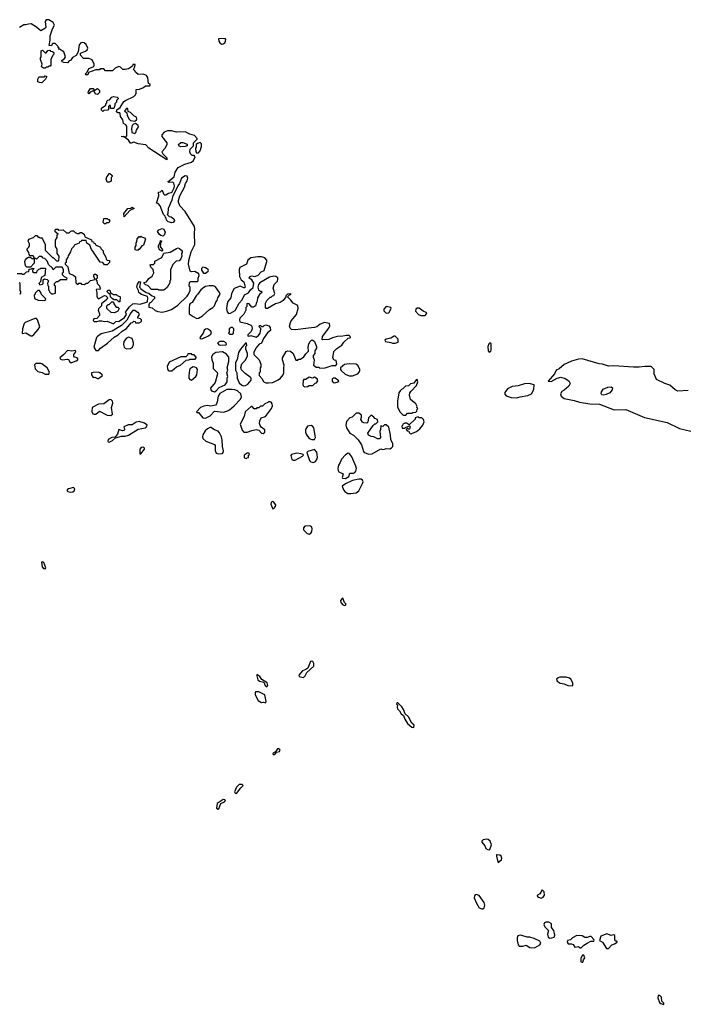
# Model space of a CAD drawing. Extents: x 2029826 to 2248070, y 228728 to 402406.
# Tile 312 of 368: x 2192456 to 2199994, y 275093 to 286216. Entities that reach past the tile are written whole.
import ezdxf

# ---------------------------------------------------------------- set-up
doc = ezdxf.new("R2010")
doc.units = 0

msp = doc.modelspace()

# ---------------------------------------------------------------- linework, layer by layer
at = {"layer": '0CON10XD'}
for points in [[(2193328, 283092), (2193333, 283073), (2193345, 283062), (2193415, 283100), (2193428, 283098), (2193450, 283075), (2193442, 283068), (2193440, 283055), (2193380, 283005), (2193380, 282985), (2193345, 282950), (2193342, 282935), (2193358, 282895), (2193357, 282873), (2193328, 282842), (2193294, 282836), (2193287, 282817), (2193297, 282807), (2193325, 282807), (2193354, 282816), (2193385, 282816), (2193415, 282808), (2193445, 282811), (2193515, 282781), (2193540, 282805), (2193578, 282812), (2193638, 282852), (2193663, 282885), (2193652, 282915), (2193658, 282925), (2193695, 282971), (2193732, 283005), (2193755, 283010), (2193815, 283003), (2193900, 283030), (2193904, 283074), (2193899, 283089), (2193832, 283112), (2193800, 283135), (2193797, 283157), (2193780, 283195), (2193785, 283230), (2193805, 283260), (2193820, 283255), (2193810, 283195), (2193820, 283185), (2193822, 283172), (2193835, 283170), (2193883, 283133), (2193915, 283128), (2193945, 283100), (2193977, 283087), (2193978, 283065), (2193935, 283022), (2193920, 283015), (2193912, 282995), (2193915, 282970), (2193952, 282962), (2193985, 282932), (2194015, 282920), (2194065, 282913), (2194115, 282922), (2194168, 282942), (2194240, 282990), (2194346, 283094), (2194362, 283115), (2194380, 283155), (2194380, 283195), (2194370, 283205), (2194372, 283248), (2194385, 283260), (2194465, 283260), (2194470, 283265), (2194470, 283295), (2194482, 283325), (2194478, 283345), (2194435, 283372), (2194395, 283368), (2194380, 283375), (2194363, 283455), (2194367, 283495), (2194392, 283595), (2194433, 283677), (2194429, 283805), (2194434, 283855), (2194430, 283880), (2194325, 284051), (2194264, 284115), (2194249, 284155), (2194249, 284175), (2194263, 284225), (2194317, 284325), (2194329, 284365), (2194346, 284395), (2194353, 284425), (2194347, 284447), (2194325, 284452), (2194282, 284425), (2194260, 284365), (2194242, 284338), (2194182, 284215), (2194173, 284177), (2194132, 284085), (2194130, 284025), (2194120, 284015), (2194142, 283992), (2194165, 283990), (2194196, 283966), (2194202, 283945), (2194190, 283925), (2194175, 283920), (2194133, 283933), (2194112, 283952), (2194110, 283975), (2194102, 283982), (2194098, 283998), (2194080, 284015), (2194040, 284115), (2194018, 284138), (2194000, 284145), (2194028, 284225), (2194023, 284267), (2194045, 284270), (2194065, 284290), (2194079, 284249), (2194089, 284239), (2194105, 284236), (2194135, 284258), (2194166, 284264), (2194178, 284272), (2194200, 284315), (2194202, 284338), (2194195, 284368), (2194185, 284380), (2194145, 284378), (2194130, 284385), (2194200, 284440), (2194213, 284495), (2194245, 284547), (2194320, 284585), (2194394, 284606), (2194418, 284625), (2194436, 284666), (2194425, 284682), (2194405, 284683), (2194385, 284700), (2194378, 284725), (2194380, 284755), (2194418, 284792), (2194420, 284825), (2194460, 284865), (2194460, 284875), (2194428, 284908), (2194375, 284923), (2194325, 284948), (2194225, 284946), (2194168, 284962), (2194125, 284962), (2194088, 284945), (2194062, 284915), (2194060, 284895), (2194118, 284825), (2194118, 284805), (2194098, 284765), (2194060, 284725), (2194071, 284701), (2194117, 284655), (2194118, 284632), (2193914, 284765), (2193881, 284801), (2193794, 284814), (2193745, 284831), (2193715, 284820), (2193705, 284823), (2193684, 284854), (2193640, 284890), (2193600, 284895), (2193625, 284900), (2193640, 284895), (2193640, 284890), (2193655, 284890), (2193667, 284903), (2193664, 285014), (2193655, 285028), (2193627, 285045), (2193619, 285085), (2193594, 285124), (2193592, 285155), (2193585, 285162), (2193563, 285163), (2193550, 285175), (2193552, 285198), (2193590, 285225), (2193630, 285290), (2193650, 285305), (2193745, 285350), (2193765, 285368), (2193772, 285385), (2193772, 285428), (2193807, 285433), (2193855, 285450), (2193875, 285470), (2193925, 285470), (2193930, 285475), (2193928, 285488), (2193910, 285495), (2193902, 285562), (2193888, 285585), (2193855, 285599), (2193795, 285598), (2193762, 285622), (2193760, 285635), (2193740, 285655), (2193757, 285683), (2193758, 285708), (2193735, 285710), (2193728, 285692), (2193685, 285660), (2193645, 285652), (2193620, 285655), (2193595, 285680), (2193575, 285688), (2193535, 285670), (2193505, 285640), (2193425, 285640), (2193405, 285660), (2193365, 285660), (2193355, 285650), (2193315, 285650), (2193232, 285618), (2193228, 285602), (2193215, 285590), (2193202, 285592), (2193200, 285605), (2193218, 285622), (2193237, 285663), (2193286, 285684), (2193297, 285695), (2193296, 285715), (2193273, 285763), (2193235, 285778), (2193175, 285777), (2193143, 285815), (2193141, 285839), (2193199, 285861), (2193216, 285875), (2193224, 285895), (2193205, 285937), (2193184, 285954), (2193165, 285958), (2193145, 285953), (2193128, 285932), (2193116, 285854), (2193095, 285812), (2193051, 285789), (2193030, 285755), (2193015, 285750), (2192995, 285730), (2192955, 285732), (2192935, 285740), (2192930, 285755), (2192963, 285777), (2192972, 285795), (2192954, 285854), (2192905, 285882), (2192892, 285882), (2192900, 285895), (2192892, 285902), (2192890, 285915), (2192857, 285947), (2192833, 285947), (2192822, 285938), (2192815, 285920), (2192790, 285925), (2192800, 285985), (2192800, 286035), (2192827, 286113), (2192850, 286155), (2192835, 286184), (2192785, 286216), (2192755, 286213), (2192743, 286195), (2192752, 286128), (2192740, 286115), (2192695, 286092), (2192674, 286104), (2192645, 286132), (2192585, 286168), (2192557, 286167), (2192525, 286158), (2192501, 286159), (2192452, 286128)], [(2194735, 285940), (2194755, 285942), (2194771, 285955), (2194780, 285975), (2194782, 285992), (2194776, 286005), (2194700, 286000), (2194703, 285975), (2194715, 285953), (2194735, 285940)], [(2192725, 285668), (2192702, 285685), (2192708, 285715), (2192690, 285765), (2192690, 285785), (2192700, 285795), (2192700, 285865), (2192715, 285870), (2192742, 285842), (2192755, 285840), (2192772, 285868), (2192795, 285870), (2192805, 285860), (2192828, 285858), (2192840, 285845), (2192840, 285825), (2192830, 285815), (2192808, 285765), (2192808, 285702), (2192798, 285692), (2192785, 285690), (2192775, 285680), (2192755, 285680), (2192745, 285670), (2192725, 285668)], [(2192705, 285502), (2192680, 285505), (2192662, 285515), (2192662, 285545), (2192670, 285565), (2192675, 285570), (2192735, 285570), (2192745, 285580), (2192758, 285578), (2192760, 285565), (2192748, 285545), (2192705, 285502)], [(2193335, 285372), (2193310, 285375), (2193295, 285410), (2193275, 285410), (2193265, 285400), (2193252, 285398), (2193235, 285380), (2193230, 285385), (2193232, 285405), (2193255, 285440), (2193285, 285440), (2193295, 285420), (2193305, 285420), (2193335, 285440), (2193358, 285415), (2193357, 285393), (2193335, 285372)], [(2193395, 285180), (2193380, 285195), (2193380, 285215), (2193428, 285252), (2193430, 285265), (2193440, 285275), (2193440, 285295), (2193452, 285308), (2193468, 285312), (2193495, 285340), (2193515, 285348), (2193555, 285340), (2193568, 285328), (2193568, 285322), (2193550, 285305), (2193550, 285285), (2193530, 285265), (2193530, 285245), (2193518, 285212), (2193482, 285212), (2193480, 285245), (2193475, 285250), (2193460, 285235), (2193460, 285205), (2193450, 285195), (2193405, 285190), (2193395, 285180)], [(2193755, 285071), (2193776, 285084), (2193780, 285095), (2193776, 285115), (2193745, 285131), (2193708, 285168), (2193680, 285180), (2193675, 285210), (2193664, 285216), (2193638, 285185), (2193664, 285164), (2193671, 285135), (2193692, 285092), (2193708, 285078), (2193755, 285071)], [(2193755, 284930), (2193768, 284942), (2193773, 284967), (2193798, 285005), (2193795, 285020), (2193765, 285042), (2193740, 285035), (2193725, 285020), (2193718, 284985), (2193722, 284942), (2193755, 284930)], [(2194275, 284780), (2194257, 284787), (2194250, 284805), (2194275, 284828), (2194297, 284827), (2194348, 284808), (2194348, 284792), (2194325, 284782), (2194275, 284780)], [(2194455, 284710), (2194475, 284712), (2194493, 284735), (2194509, 284785), (2194507, 284815), (2194495, 284828), (2194463, 284817), (2194450, 284805), (2194450, 284775), (2194442, 284765), (2194443, 284723), (2194455, 284710)], [(2193465, 284382), (2193445, 284382), (2193431, 284415), (2193439, 284441), (2193460, 284465), (2193462, 284478), (2193475, 284480), (2193500, 284455), (2193500, 284445), (2193490, 284435), (2193488, 284392), (2193465, 284382)], [(2193635, 283990), (2193632, 284025), (2193675, 284082), (2193712, 284088), (2193725, 284097), (2193750, 284085), (2193701, 284059), (2193635, 283990)], [(2193425, 283910), (2193415, 283910), (2193398, 283925), (2193405, 283970), (2193445, 283970), (2193455, 283960), (2193465, 283960), (2193470, 283955), (2193468, 283932), (2193458, 283922), (2193435, 283920), (2193425, 283910)], [(2194075, 283770), (2194048, 283778), (2194035, 283790), (2194012, 283825), (2194025, 283842), (2194065, 283858), (2194085, 283850), (2194100, 283815), (2194087, 283783), (2194075, 283770)], [(2192428, 283348), (2192475, 283350), (2192485, 283340), (2192505, 283340), (2192532, 283368), (2192558, 283372), (2192562, 283398), (2192585, 283400), (2192595, 283410), (2192620, 283405), (2192600, 283385), (2192602, 283372), (2192615, 283360), (2192648, 283362), (2192652, 283378), (2192672, 283398), (2192685, 283400), (2192695, 283410), (2192748, 283408), (2192740, 283325), (2192700, 283305), (2192690, 283255), (2192670, 283235), (2192685, 283222), (2192715, 283230), (2192720, 283235), (2192722, 283278), (2192735, 283290), (2192765, 283280), (2192780, 283265), (2192770, 283235), (2192773, 283213), (2192780, 283205), (2192780, 283165), (2192790, 283155), (2192792, 283142), (2192815, 283120), (2192835, 283118), (2192860, 283125), (2192860, 283205), (2192850, 283215), (2192850, 283235), (2192872, 283258), (2192885, 283260), (2192915, 283280), (2192988, 283282), (2192990, 283295), (2192962, 283312), (2192940, 283335), (2192940, 283355), (2192950, 283365), (2192950, 283395), (2192935, 283420), (2192865, 283420), (2192835, 283390), (2192828, 283408), (2192782, 283452), (2192770, 283485), (2192738, 283518), (2192722, 283522), (2192705, 283540), (2192675, 283540), (2192645, 283510), (2192635, 283520), (2192620, 283520), (2192620, 283465), (2192578, 283422), (2192535, 283420), (2192520, 283435), (2192512, 283485), (2192520, 283505), (2192537, 283523), (2192555, 283532), (2192575, 283532), (2192595, 283520), (2192620, 283520), (2192620, 283535), (2192608, 283548), (2192575, 283550), (2192562, 283562), (2192560, 283585), (2192540, 283615), (2192542, 283628), (2192560, 283645), (2192568, 283665), (2192568, 283685), (2192552, 283715), (2192560, 283735), (2192610, 283755), (2192635, 283780), (2192648, 283778), (2192665, 283760), (2192675, 283760), (2192685, 283750), (2192705, 283750), (2192715, 283740), (2192743, 283675), (2192742, 283618), (2192742, 283612), (2192825, 283530), (2192835, 283530), (2192872, 283492), (2192898, 283492), (2192900, 283545), (2192880, 283575), (2192880, 283625), (2192860, 283655), (2192860, 283725), (2192880, 283755), (2192880, 283785), (2192890, 283795), (2192858, 283818), (2192858, 283842), (2192865, 283848), (2192885, 283848), (2192895, 283840), (2192945, 283842), (2192985, 283810), (2193015, 283810), (2193032, 283828), (2193045, 283832), (2193065, 283832), (2193082, 283812), (2193105, 283800), (2193125, 283800), (2193138, 283812), (2193155, 283812), (2193182, 283795), (2193192, 283762), (2193268, 283728), (2193272, 283712), (2193288, 283708), (2193292, 283692), (2193308, 283688), (2193312, 283672), (2193368, 283648), (2193372, 283632), (2193400, 283605), (2193400, 283585), (2193430, 283535), (2193432, 283512), (2193445, 283500), (2193470, 283495), (2193470, 283475), (2193445, 283448), (2193415, 283448), (2193395, 283472), (2193365, 283478), (2193283, 283603), (2193265, 283620), (2193248, 283668), (2193212, 283692), (2193205, 283720), (2193155, 283720), (2193148, 283712), (2193132, 283708), (2193128, 283692), (2193072, 283668), (2193068, 283652), (2193042, 283628), (2193038, 283612), (2193032, 283608), (2193030, 283595), (2193002, 283548), (2193000, 283535), (2192980, 283505), (2192980, 283475), (2192970, 283465), (2192970, 283455), (2193000, 283425), (2193015, 283350), (2193065, 283330), (2193085, 283310), (2193090, 283245), (2193105, 283230), (2193115, 283230), (2193125, 283240), (2193145, 283240), (2193155, 283230), (2193187, 283223), (2193205, 283240), (2193225, 283240), (2193255, 283270), (2193308, 283282), (2193292, 283315), (2193295, 283340), (2193312, 283342), (2193329, 283329), (2193332, 283298), (2193320, 283285), (2193320, 283275), (2193328, 283268), (2193330, 283235), (2193358, 283208), (2193362, 283192), (2193370, 283185), (2193355, 283170), (2193328, 283172), (2193320, 283165), (2193328, 283135), (2193328, 283092)], [(2193785, 283610), (2193760, 283615), (2193760, 283645), (2193770, 283665), (2193770, 283695), (2193778, 283708), (2193782, 283742), (2193803, 283767), (2193815, 283760), (2193825, 283770), (2193832, 283762), (2193865, 283750), (2193877, 283735), (2193855, 283670), (2193835, 283660), (2193805, 283620), (2193795, 283620), (2193785, 283610)], [(2194085, 283160), (2194025, 283160), (2194015, 283170), (2193945, 283170), (2193905, 283210), (2193873, 283223), (2193860, 283235), (2193862, 283248), (2193886, 283254), (2193915, 283292), (2193950, 283320), (2193969, 283355), (2193964, 283394), (2193935, 283420), (2193930, 283445), (2193935, 283450), (2193968, 283452), (2193980, 283465), (2193982, 283488), (2194059, 283531), (2194082, 283578), (2194155, 283590), (2194225, 283632), (2194245, 283637), (2194262, 283632), (2194290, 283605), (2194290, 283585), (2194282, 283575), (2194288, 283545), (2194277, 283513), (2194257, 283493), (2194222, 283488), (2194185, 283450), (2194158, 283392), (2194160, 283275), (2194150, 283265), (2194150, 283245), (2194119, 283191), (2194085, 283160)], [(2194065, 283600), (2194033, 283615), (2194023, 283645), (2194023, 283665), (2194042, 283698), (2194045, 283720), (2194060, 283715), (2194050, 283705), (2194040, 283655), (2194068, 283615), (2194070, 283605), (2194065, 283600)], [(2194815, 282897), (2194835, 282902), (2194888, 282932), (2194935, 283012), (2194968, 283052), (2194994, 283106), (2195038, 283132), (2195061, 283165), (2195091, 283189), (2195101, 283241), (2195077, 283277), (2195047, 283295), (2195055, 283316), (2195075, 283324), (2195105, 283316), (2195143, 283327), (2195183, 283367), (2195215, 283384), (2195248, 283485), (2195248, 283498), (2195225, 283524), (2195185, 283539), (2195145, 283539), (2195065, 283524), (2195032, 283498), (2195016, 283454), (2194942, 283415), (2194933, 283395), (2194936, 283315), (2194956, 283276), (2194985, 283253), (2195002, 283195), (2194995, 283186), (2194985, 283186), (2194945, 283204), (2194879, 283181), (2194848, 283122), (2194840, 283075), (2194806, 283034), (2194797, 283007), (2194792, 282955), (2194798, 282915), (2194815, 282897)], [(2194533, 283353), (2194555, 283353), (2194583, 283377), (2194588, 283385), (2194583, 283395), (2194555, 283414), (2194525, 283421), (2194509, 283405), (2194508, 283385), (2194533, 283353)], [(2195235, 282112), (2195265, 282114), (2195315, 282119), (2195374, 282146), (2195400, 282165), (2195430, 282205), (2195438, 282225), (2195437, 282285), (2195443, 282315), (2195424, 282375), (2195424, 282395), (2195465, 282468), (2195485, 282477), (2195515, 282472), (2195544, 282444), (2195575, 282370), (2195595, 282370), (2195605, 282380), (2195625, 282382), (2195663, 282407), (2195685, 282440), (2195718, 282472), (2195712, 282515), (2195722, 282555), (2195735, 282580), (2195755, 282598), (2195767, 282597), (2195785, 282580), (2195808, 282525), (2195808, 282505), (2195790, 282475), (2195790, 282445), (2195768, 282422), (2195768, 282405), (2195782, 282375), (2195772, 282312), (2195805, 282290), (2195835, 282290), (2195845, 282280), (2195905, 282282), (2195985, 282310), (2196025, 282310), (2196038, 282325), (2196030, 282365), (2196005, 282370), (2195990, 282395), (2196004, 282466), (2196038, 282502), (2196092, 282538), (2196116, 282574), (2196165, 282620), (2196188, 282622), (2196190, 282635), (2196175, 282650), (2196145, 282650), (2196105, 282640), (2196041, 282639), (2195986, 282624), (2195945, 282603), (2195875, 282600), (2195870, 282605), (2195873, 282637), (2195945, 282732), (2195957, 282757), (2195953, 282783), (2195896, 282794), (2195848, 282775), (2195812, 282745), (2195785, 282737), (2195715, 282733), (2195569, 282711), (2195524, 282715), (2195511, 282731), (2195504, 282755), (2195512, 282795), (2195522, 282815), (2195580, 282885), (2195601, 282955), (2195595, 282987), (2195544, 283014), (2195519, 283049), (2195480, 283085), (2195502, 283108), (2195515, 283110), (2195520, 283115), (2195515, 283120), (2195480, 283115), (2195460, 283095), (2195460, 283085), (2195430, 283045), (2195395, 283020), (2195345, 283008), (2195255, 282952), (2195240, 282955), (2195232, 282965), (2195233, 283015), (2195248, 283045), (2195285, 283080), (2195295, 283080), (2195312, 283098), (2195325, 283100), (2195337, 283123), (2195318, 283185), (2195330, 283225), (2195365, 283262), (2195372, 283285), (2195369, 283299), (2195346, 283316), (2195325, 283319), (2195275, 283308), (2195168, 283245), (2195153, 283225), (2195144, 283194), (2195152, 283165), (2195175, 283150), (2195185, 283150), (2195190, 283135), (2195165, 283110), (2195142, 283075), (2195138, 283035), (2195128, 283022), (2195118, 282985), (2195095, 282967), (2195078, 282968), (2195048, 283008), (2195025, 283010), (2195020, 283005), (2195020, 282975), (2195010, 282965), (2195010, 282935), (2194985, 282890), (2194940, 282845), (2194938, 282825), (2194942, 282802), (2195025, 282783), (2195066, 282766), (2195078, 282755), (2195082, 282725), (2195068, 282695), (2195033, 282657), (2195030, 282645), (2195035, 282640), (2195057, 282643), (2195065, 282650), (2195125, 282630), (2195153, 282647), (2195172, 282675), (2195180, 282715), (2195178, 282728), (2195160, 282745), (2195165, 282760), (2195175, 282760), (2195185, 282750), (2195205, 282750), (2195215, 282762), (2195235, 282768), (2195267, 282757), (2195285, 282740), (2195287, 282705), (2195255, 282678), (2195208, 282615), (2195185, 282562), (2195161, 282549), (2195122, 282505), (2195098, 282455), (2195100, 282435), (2195160, 282375), (2195180, 282325), (2195180, 282295), (2195172, 282285), (2195170, 282235), (2195160, 282225), (2195160, 282195), (2195195, 282160), (2195203, 282133), (2195215, 282120), (2195235, 282112)], [(2192452, 283122), (2192465, 283120), (2192470, 283125), (2192470, 283145), (2192460, 283155), (2192460, 283235), (2192450, 283245)], [(2194455, 282842), (2194475, 282843), (2194518, 282872), (2194597, 282943), (2194635, 282963), (2194657, 282985), (2194670, 283025), (2194687, 283045), (2194694, 283075), (2194718, 283115), (2194712, 283135), (2194665, 283200), (2194645, 283208), (2194595, 283208), (2194555, 283202), (2194535, 283192), (2194502, 283165), (2194465, 283110), (2194447, 283095), (2194405, 283022), (2194380, 283010), (2194373, 282997), (2194368, 282955), (2194370, 282895), (2194415, 282862), (2194455, 282842)], [(2192735, 283042), (2192750, 283055), (2192748, 283068), (2192702, 283112), (2192700, 283125), (2192678, 283158), (2192662, 283158), (2192632, 283128), (2192630, 283115), (2192620, 283105), (2192622, 283065), (2192665, 283048), (2192735, 283042)], [(2193585, 283030), (2193575, 283030), (2193552, 283052), (2193522, 283052), (2193502, 283062), (2193480, 283085), (2193478, 283118), (2193465, 283120), (2193442, 283142), (2193442, 283148), (2193455, 283160), (2193475, 283160), (2193480, 283135), (2193492, 283122), (2193505, 283120), (2193515, 283110), (2193545, 283110), (2193555, 283100), (2193585, 283090), (2193590, 283085), (2193585, 283030)], [(2193525, 282903), (2193489, 282909), (2193440, 282955), (2193440, 282985), (2193455, 283000), (2193465, 283000), (2193495, 283030), (2193508, 283028), (2193520, 283015), (2193520, 283005), (2193545, 282970), (2193565, 282970), (2193578, 282955), (2193562, 282925), (2193525, 282903)], [(2196595, 282901), (2196625, 282904), (2196650, 282955), (2196648, 282965), (2196595, 282976), (2196567, 282945), (2196568, 282928), (2196595, 282901)], [(2193345, 282480), (2193368, 282505), (2193448, 282562), (2193522, 282628), (2193568, 282655), (2193614, 282696), (2193663, 282727), (2193715, 282790), (2193730, 282795), (2193745, 282810), (2193758, 282808), (2193765, 282790), (2193805, 282790), (2193830, 282805), (2193830, 282825), (2193818, 282838), (2193790, 282845), (2193790, 282855), (2193808, 282885), (2193798, 282908), (2193785, 282910), (2193755, 282930), (2193735, 282930), (2193710, 282905), (2193665, 282820), (2193605, 282762), (2193501, 282699), (2193375, 282668), (2193334, 282636), (2193322, 282625), (2193293, 282515), (2193315, 282480), (2193345, 282480)], [(2197035, 282873), (2197050, 282895), (2197051, 282905), (2197045, 282910), (2197012, 282922), (2196965, 282958), (2196945, 282957), (2196928, 282945), (2196923, 282925), (2196959, 282885), (2196985, 282875), (2197035, 282873)], [(2192583, 282643), (2192595, 282644), (2192615, 282658), (2192666, 282715), (2192684, 282745), (2192658, 282825), (2192645, 282840), (2192625, 282839), (2192516, 282794), (2192506, 282784), (2192488, 282722), (2192482, 282672), (2192525, 282677), (2192583, 282643)], [(2194855, 282662), (2194868, 282675), (2194872, 282722), (2194858, 282738), (2194845, 282740), (2194822, 282725), (2194820, 282685), (2194812, 282675), (2194823, 282663), (2194855, 282662)], [(2193665, 282499), (2193705, 282502), (2193728, 282515), (2193741, 282545), (2193742, 282565), (2193725, 282613), (2193685, 282629), (2193662, 282618), (2193630, 282580), (2193626, 282545), (2193635, 282515), (2193645, 282504), (2193665, 282499)], [(2194505, 282610), (2194525, 282614), (2194580, 282640), (2194613, 282665), (2194621, 282685), (2194612, 282702), (2194575, 282722), (2194555, 282721), (2194540, 282710), (2194527, 282675), (2194491, 282625), (2194494, 282614), (2194505, 282610)], [(2196665, 282560), (2196695, 282562), (2196730, 282575), (2196728, 282608), (2196695, 282640), (2196685, 282640), (2196645, 282618), (2196593, 282607), (2196580, 282595), (2196585, 282580), (2196645, 282570), (2196665, 282560)], [(2194725, 282538), (2194785, 282542), (2194790, 282545), (2194788, 282565), (2194762, 282582), (2194715, 282580), (2194690, 282565), (2194704, 282544), (2194725, 282538)], [(2194985, 282080), (2195005, 282082), (2195033, 282097), (2195068, 282145), (2195068, 282165), (2195059, 282179), (2195001, 282221), (2194961, 282261), (2194953, 282287), (2194965, 282330), (2195002, 282365), (2195028, 282415), (2195028, 282445), (2195010, 282495), (2195010, 282525), (2195020, 282535), (2195015, 282560), (2195005, 282560), (2194948, 282495), (2194928, 282455), (2194912, 282378), (2194892, 282345), (2194893, 282255), (2194908, 282225), (2194913, 282165), (2194933, 282115), (2194965, 282087), (2194985, 282080)], [(2197755, 282462), (2197775, 282471), (2197781, 282485), (2197779, 282555), (2197765, 282567), (2197751, 282555), (2197742, 282525), (2197744, 282474), (2197755, 282462)], [(2193045, 282342), (2193095, 282362), (2193111, 282375), (2193113, 282385), (2193106, 282395), (2193075, 282405), (2193066, 282415), (2193068, 282432), (2193088, 282465), (2193085, 282478), (2193045, 282473), (2192995, 282478), (2192956, 282434), (2192908, 282395), (2192915, 282380), (2192935, 282373), (2192995, 282383), (2193005, 282378), (2193024, 282344), (2193045, 282342)], [(2194145, 282248), (2194175, 282250), (2194226, 282294), (2194272, 282315), (2194335, 282370), (2194365, 282372), (2194378, 282382), (2194437, 282383), (2194450, 282395), (2194450, 282405), (2194425, 282430), (2194405, 282430), (2194395, 282440), (2194355, 282440), (2194350, 282425), (2194332, 282408), (2194275, 282408), (2194145, 282348), (2194121, 282299), (2194124, 282274), (2194134, 282254), (2194145, 282248)], [(2194655, 282013), (2194676, 282024), (2194708, 282062), (2194777, 282093), (2194799, 282125), (2194799, 282165), (2194807, 282185), (2194796, 282225), (2194806, 282255), (2194799, 282285), (2194817, 282355), (2194817, 282405), (2194789, 282439), (2194745, 282463), (2194672, 282458), (2194636, 282434), (2194623, 282407), (2194624, 282375), (2194641, 282335), (2194642, 282275), (2194685, 282231), (2194690, 282215), (2194663, 282117), (2194611, 282055), (2194613, 282035), (2194622, 282022), (2194655, 282013)], [(2192745, 282210), (2192785, 282212), (2192792, 282235), (2192765, 282282), (2192705, 282328), (2192695, 282332), (2192638, 282332), (2192623, 282317), (2192632, 282272), (2192661, 282241), (2192710, 282230), (2192745, 282210)], [(2196215, 282192), (2196273, 282217), (2196290, 282235), (2196297, 282253), (2196298, 282265), (2196278, 282305), (2196256, 282326), (2196175, 282328), (2196125, 282320), (2196078, 282285), (2196078, 282265), (2196084, 282254), (2196132, 282212), (2196175, 282193), (2196215, 282192)], [(2200005, 282027), (2199885, 282021), (2199855, 282034), (2199795, 282088), (2199740, 282105), (2199645, 282152), (2199620, 282215), (2199620, 282265), (2199585, 282297), (2199515, 282299), (2199450, 282290), (2199385, 282289), (2199164, 282306), (2199105, 282302), (2199035, 282324), (2198998, 282328), (2198805, 282384), (2198765, 282381), (2198685, 282357), (2198605, 282321), (2198547, 282273), (2198513, 282255), (2198494, 282216), (2198422, 282132), (2198455, 282128), (2198525, 282167), (2198565, 282177), (2198615, 282163), (2198656, 282136), (2198670, 282105), (2198657, 282075), (2198605, 282030), (2198578, 282015), (2198561, 281989), (2198568, 281965), (2198605, 281938), (2198715, 281914), (2198775, 281894), (2198895, 281877), (2199002, 281872), (2199169, 281809), (2199299, 281811), (2199512, 281722), (2199765, 281666), (2199905, 281599), (2200035, 281569)], [(2193335, 282162), (2193345, 282163), (2193390, 282195), (2193388, 282205), (2193362, 282225), (2193345, 282233), (2193285, 282232), (2193268, 282225), (2193266, 282205), (2193284, 282175), (2193305, 282176), (2193335, 282162)], [(2194395, 282144), (2194446, 282184), (2194457, 282205), (2194462, 282265), (2194452, 282282), (2194435, 282291), (2194415, 282293), (2194395, 282285), (2194382, 282275), (2194372, 282255), (2194365, 282195), (2194367, 282167), (2194375, 282152), (2194395, 282144)], [(2195675, 282068), (2195705, 282073), (2195725, 282082), (2195766, 282084), (2195791, 282109), (2195808, 282115), (2195821, 282135), (2195815, 282160), (2195785, 282179), (2195765, 282168), (2195725, 282177), (2195687, 282153), (2195665, 282150), (2195658, 282142), (2195653, 282093), (2195662, 282075), (2195675, 282068)], [(2196015, 282115), (2196050, 282125), (2196060, 282135), (2196017, 282167), (2195995, 282167), (2195983, 282155), (2195983, 282133), (2195995, 282116), (2196015, 282115)], [(2196815, 281750), (2196835, 281770), (2196885, 281770), (2196895, 281780), (2196928, 281782), (2196940, 281795), (2196942, 281818), (2196950, 281825), (2196940, 281835), (2196942, 281845), (2196928, 281875), (2196870, 281925), (2196857, 281975), (2196861, 281999), (2196875, 282020), (2196937, 282085), (2196952, 282125), (2196945, 282150), (2196932, 282148), (2196905, 282110), (2196868, 282102), (2196845, 282080), (2196812, 282078), (2196780, 282045), (2196765, 282040), (2196750, 282025), (2196738, 282002), (2196723, 281905), (2196723, 281843), (2196747, 281787), (2196785, 281750), (2196815, 281750)], [(2198065, 281946), (2198105, 281954), (2198195, 281971), (2198235, 281991), (2198262, 282038), (2198263, 282093), (2198207, 282107), (2198155, 282101), (2198085, 282081), (2198015, 282074), (2197964, 282045), (2197934, 282005), (2197934, 281984), (2197948, 281968), (2198005, 281948), (2198065, 281946)], [(2194555, 281714), (2194605, 281740), (2194655, 281792), (2194755, 281781), (2194795, 281792), (2194825, 281810), (2194879, 281855), (2194949, 281931), (2194962, 281955), (2194951, 281991), (2194915, 282023), (2194885, 282036), (2194855, 282040), (2194793, 282037), (2194716, 281994), (2194696, 281965), (2194685, 281900), (2194677, 281875), (2194665, 281862), (2194615, 281850), (2194575, 281857), (2194535, 281851), (2194498, 281835), (2194452, 281788), (2194455, 281780), (2194475, 281780), (2194525, 281720), (2194555, 281714)], [(2199045, 281974), (2199030, 281980), (2199022, 281995), (2199025, 282012), (2199045, 282041), (2199095, 282064), (2199135, 282067), (2199149, 282059), (2199147, 282035), (2199119, 282001), (2199079, 281981), (2199045, 281974)], [(2193485, 281743), (2193502, 281758), (2193494, 281835), (2193506, 281885), (2193504, 281905), (2193485, 281924), (2193465, 281920), (2193405, 281878), (2193345, 281872), (2193273, 281835), (2193271, 281791), (2193282, 281765), (2193295, 281758), (2193315, 281760), (2193355, 281793), (2193445, 281750), (2193485, 281743)], [(2195205, 281543), (2195222, 281558), (2195222, 281582), (2195184, 281614), (2195172, 281632), (2195163, 281655), (2195167, 281683), (2195181, 281719), (2195230, 281735), (2195298, 281825), (2195310, 281855), (2195308, 281875), (2195296, 281896), (2195285, 281900), (2195265, 281900), (2195258, 281892), (2195222, 281878), (2195198, 281852), (2195175, 281850), (2195155, 281830), (2195135, 281830), (2195125, 281820), (2195105, 281820), (2195080, 281845), (2195070, 281845), (2195003, 281787), (2194990, 281735), (2194947, 281645), (2194968, 281578), (2194988, 281558), (2195025, 281556), (2195075, 281576), (2195125, 281588), (2195155, 281578), (2195185, 281547), (2195205, 281543)], [(2196398, 281308), (2196435, 281312), (2196535, 281370), (2196555, 281362), (2196576, 281364), (2196595, 281372), (2196635, 281370), (2196655, 281378), (2196668, 281395), (2196668, 281425), (2196648, 281475), (2196643, 281523), (2196622, 281612), (2196595, 281640), (2196575, 281640), (2196555, 281620), (2196532, 281628), (2196530, 281585), (2196522, 281565), (2196528, 281495), (2196518, 281482), (2196495, 281480), (2196455, 281502), (2196425, 281508), (2196395, 281522), (2196388, 281545), (2196445, 281630), (2196465, 281650), (2196478, 281652), (2196500, 281675), (2196495, 281700), (2196465, 281710), (2196456, 281726), (2196425, 281750), (2196393, 281717), (2196385, 281670), (2196375, 281660), (2196343, 281663), (2196325, 281670), (2196308, 281698), (2196317, 281727), (2196315, 281750), (2196285, 281770), (2196255, 281770), (2196210, 281725), (2196185, 281718), (2196144, 281676), (2196137, 281635), (2196144, 281604), (2196182, 281545), (2196225, 281522), (2196279, 281469), (2196314, 281415), (2196338, 281338), (2196347, 281327), (2196398, 281308)], [(2193465, 281444), (2193505, 281462), (2193537, 281493), (2193605, 281512), (2193645, 281511), (2193685, 281522), (2193795, 281590), (2193875, 281606), (2193889, 281615), (2193894, 281635), (2193865, 281659), (2193805, 281676), (2193772, 281668), (2193725, 281639), (2193680, 281640), (2193632, 281615), (2193639, 281585), (2193635, 281574), (2193615, 281570), (2193575, 281587), (2193559, 281535), (2193540, 281510), (2193529, 281501), (2193495, 281495), (2193456, 281475), (2193452, 281455), (2193455, 281447), (2193465, 281444)], [(2195785, 281473), (2195794, 281495), (2195777, 281607), (2195765, 281622), (2195745, 281631), (2195707, 281623), (2195681, 281585), (2195681, 281555), (2195689, 281535), (2195725, 281485), (2195755, 281474), (2195785, 281473)], [(2196875, 281538), (2196885, 281543), (2196935, 281563), (2196974, 281596), (2197006, 281634), (2197022, 281675), (2197015, 281700), (2196998, 281718), (2196965, 281720), (2196955, 281730), (2196922, 281718), (2196920, 281705), (2196855, 281640), (2196825, 281660), (2196805, 281660), (2196780, 281645), (2196778, 281632), (2196770, 281625), (2196775, 281600), (2196805, 281600), (2196812, 281608), (2196858, 281628), (2196870, 281615), (2196862, 281608), (2196858, 281592), (2196845, 281590), (2196835, 281600), (2196820, 281585), (2196832, 281572), (2196848, 281568), (2196852, 281552), (2196865, 281540), (2196875, 281538)], [(2194705, 281313), (2194745, 281314), (2194754, 281326), (2194757, 281345), (2194745, 281395), (2194743, 281465), (2194733, 281505), (2194710, 281550), (2194695, 281569), (2194655, 281581), (2194615, 281608), (2194602, 281608), (2194575, 281596), (2194550, 281570), (2194524, 281525), (2194518, 281505), (2194523, 281485), (2194558, 281455), (2194656, 281416), (2194663, 281405), (2194661, 281351), (2194675, 281321), (2194705, 281313)], [(2193812, 281312), (2193825, 281312), (2193866, 281365), (2193866, 281376), (2193855, 281386), (2193829, 281385), (2193811, 281365), (2193812, 281312)], [(2195015, 281260), (2195022, 281268), (2195038, 281272), (2195040, 281295), (2195050, 281305), (2195048, 281318), (2195025, 281320), (2194990, 281295), (2194990, 281265), (2195015, 281260)], [(2195565, 281239), (2195650, 281285), (2195660, 281295), (2195658, 281305), (2195635, 281313), (2195585, 281318), (2195525, 281304), (2195518, 281292), (2195529, 281249), (2195545, 281239), (2195565, 281239)], [(2195775, 281213), (2195795, 281225), (2195813, 281255), (2195818, 281275), (2195809, 281329), (2195785, 281361), (2195711, 281339), (2195696, 281325), (2195728, 281235), (2195742, 281222), (2195775, 281213)], [(2196135, 281032), (2196172, 281055), (2196185, 281094), (2196225, 281092), (2196241, 281099), (2196252, 281115), (2196257, 281145), (2196253, 281173), (2196207, 281277), (2196185, 281309), (2196165, 281320), (2196135, 281300), (2196089, 281250), (2196076, 281215), (2196056, 281185), (2196048, 281145), (2196050, 281125), (2196059, 281109), (2196109, 281085), (2196097, 281045), (2196102, 281035), (2196135, 281032)], [(2196195, 280864), (2196255, 280871), (2196285, 280895), (2196328, 280975), (2196334, 280995), (2196328, 281015), (2196310, 281025), (2196286, 281026), (2196215, 281009), (2196135, 280974), (2196098, 280945), (2196112, 280905), (2196128, 280888), (2196162, 280865), (2196195, 280864)], [(2193025, 280878), (2193055, 280882), (2193070, 280895), (2193078, 280915), (2193062, 280932), (2193005, 280917), (2192992, 280905), (2192990, 280895), (2193000, 280885), (2193025, 280878)], [(2195315, 280692), (2195325, 280694), (2195343, 280715), (2195347, 280735), (2195321, 280771), (2195305, 280772), (2195295, 280762), (2195293, 280745), (2195305, 280704), (2195315, 280692)], [(2195725, 280404), (2195744, 280415), (2195754, 280435), (2195759, 280465), (2195755, 280485), (2195731, 280499), (2195675, 280494), (2195659, 280475), (2195662, 280455), (2195701, 280411), (2195725, 280404)], [(2192745, 280014), (2192752, 280025), (2192728, 280085), (2192715, 280092), (2192702, 280088), (2192708, 280035), (2192725, 280018), (2192745, 280014)], [(2196125, 279600), (2196135, 279603), (2196142, 279615), (2196125, 279633), (2196105, 279680), (2196095, 279678), (2196079, 279655), (2196082, 279632), (2196105, 279606), (2196125, 279600)], [(2195655, 278786), (2195665, 278790), (2195680, 278805), (2195697, 278843), (2195776, 278915), (2195778, 278945), (2195765, 278964), (2195755, 278969), (2195740, 278965), (2195708, 278892), (2195686, 278874), (2195648, 278862), (2195609, 278811), (2195612, 278795), (2195655, 278786)], [(2195245, 278681), (2195258, 278695), (2195249, 278725), (2195191, 278761), (2195167, 278797), (2195135, 278818), (2195132, 278805), (2195145, 278758), (2195165, 278742), (2195212, 278732), (2195226, 278695), (2195245, 278681)], [(2198695, 278692), (2198702, 278698), (2198700, 278725), (2198680, 278765), (2198665, 278779), (2198625, 278787), (2198553, 278787), (2198535, 278783), (2198518, 278765), (2198523, 278745), (2198560, 278720), (2198605, 278713), (2198645, 278693), (2198695, 278692)], [(2195235, 278500), (2195240, 278515), (2195225, 278590), (2195155, 278624), (2195120, 278625), (2195113, 278617), (2195115, 278590), (2195150, 278525), (2195185, 278503), (2195207, 278507), (2195235, 278500)], [(2196905, 278220), (2196910, 278245), (2196885, 278270), (2196845, 278342), (2196810, 278375), (2196790, 278425), (2196770, 278455), (2196725, 278500), (2196715, 278500), (2196712, 278485), (2196720, 278475), (2196718, 278445), (2196723, 278433), (2196745, 278410), (2196764, 278374), (2196790, 278355), (2196803, 278315), (2196833, 278265), (2196883, 278223), (2196905, 278220)], [(2195335, 277914), (2195355, 277940), (2195389, 277951), (2195397, 277965), (2195390, 277975), (2195375, 277983), (2195365, 277979), (2195343, 277947), (2195320, 277935), (2195313, 277925), (2195317, 277917), (2195335, 277914)], [(2194905, 277473), (2194951, 277539), (2194980, 277565), (2194968, 277578), (2194935, 277576), (2194903, 277545), (2194882, 277492), (2194887, 277477), (2194905, 277473)], [(2194695, 277299), (2194705, 277303), (2194725, 277360), (2194769, 277381), (2194778, 277395), (2194772, 277405), (2194755, 277407), (2194685, 277361), (2194678, 277308), (2194695, 277299)], [(2197745, 276838), (2197765, 276842), (2197784, 276895), (2197767, 276937), (2197745, 276954), (2197725, 276960), (2197689, 276951), (2197672, 276935), (2197672, 276925), (2197708, 276885), (2197718, 276855), (2197745, 276838)], [(2197865, 276690), (2197870, 276705), (2197897, 276725), (2197901, 276745), (2197893, 276765), (2197878, 276778), (2197847, 276783), (2197840, 276780), (2197838, 276765), (2197853, 276703), (2197865, 276690)], [(2197675, 276170), (2197685, 276173), (2197700, 276185), (2197708, 276212), (2197700, 276245), (2197645, 276322), (2197615, 276333), (2197599, 276331), (2197591, 276319), (2197589, 276295), (2197614, 276234), (2197645, 276184), (2197675, 276170)], [(2198345, 276293), (2198365, 276302), (2198382, 276325), (2198378, 276365), (2198355, 276388), (2198329, 276341), (2198304, 276326), (2198300, 276315), (2198313, 276303), (2198345, 276293)], [(2198441, 275841), (2198465, 275844), (2198490, 275850), (2198497, 275875), (2198485, 275928), (2198461, 275961), (2198461, 275995), (2198456, 276006), (2198432, 276022), (2198395, 276023), (2198382, 276015), (2198372, 275995), (2198385, 275968), (2198427, 275927), (2198417, 275885), (2198423, 275853), (2198441, 275841)], [(2198235, 275730), (2198275, 275734), (2198327, 275765), (2198340, 275785), (2198327, 275805), (2198266, 275836), (2198215, 275850), (2198185, 275850), (2198125, 275871), (2198105, 275873), (2198082, 275865), (2198074, 275846), (2198074, 275815), (2198084, 275765), (2198095, 275750), (2198135, 275749), (2198175, 275762), (2198215, 275736), (2198235, 275730)], [(2198795, 275730), (2198825, 275760), (2198862, 275785), (2198905, 275808), (2198937, 275805), (2198942, 275815), (2198940, 275825), (2198908, 275858), (2198895, 275860), (2198865, 275847), (2198837, 275847), (2198806, 275866), (2198745, 275869), (2198697, 275845), (2198675, 275823), (2198640, 275815), (2198638, 275795), (2198650, 275775), (2198685, 275778), (2198705, 275768), (2198725, 275740), (2198765, 275746), (2198785, 275730), (2198795, 275730)], [(2199082, 275722), (2199105, 275722), (2199143, 275765), (2199172, 275775), (2199202, 275795), (2199200, 275805), (2199185, 275808), (2199175, 275820), (2199175, 275872), (2199165, 275877), (2199135, 275872), (2199085, 275889), (2199017, 275863), (2199001, 275815), (2199035, 275794), (2199082, 275722)], [(2198805, 275568), (2198815, 275570), (2198820, 275595), (2198837, 275617), (2198825, 275650), (2198812, 275648), (2198790, 275615), (2198792, 275575), (2198805, 275568)], [(2199725, 275093), (2199730, 275095), (2199728, 275105), (2199707, 275127), (2199703, 275175), (2199685, 275192), (2199665, 275194), (2199660, 275165), (2199679, 275115), (2199695, 275101), (2199725, 275093)]]:
    msp.add_lwpolyline(points, dxfattribs=at)

doc.saveas('drawing.dxf')
